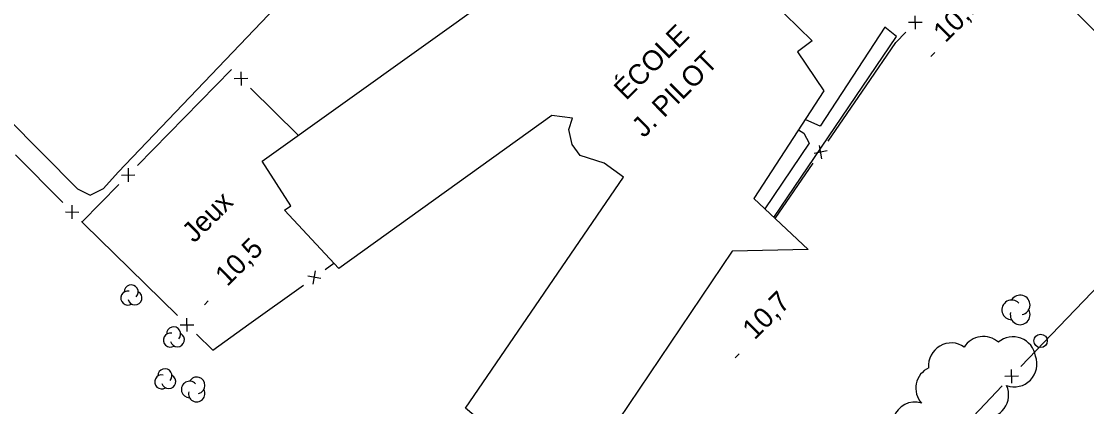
# Model space of a CAD drawing. Extents: x 381879 to 384696, y 5564785 to 5567594.
# Drawn here: x 383466.9 to 383625.9, y 5565685.5 to 5565742.9 of the extents above; entities that cross this region are included whole.
import ezdxf

# ---------------------------------------------------------------- set-up
doc = ezdxf.new("R2010")
doc.units = 0
for name, color, linetype in [('Niveau 21', 7, 'Continuous'), ('Niveau 22', 7, 'Continuous'), ('Niveau 3', 7, 'Continuous'), ('Niveau 31', 7, 'Continuous'), ('Niveau 36', 7, 'Continuous'), ('Niveau 37', 7, 'Continuous'), ('Niveau 44', 7, 'Continuous'), ('Niveau 56', 7, 'Continuous')]:
    doc.layers.add(name, color=color, linetype=linetype)

msp = doc.modelspace()

# ---------------------------------------------------------------- linework, layer by layer
at = {"layer": 'Niveau 21'}
msp.add_lwpolyline([(383460.02, 5565728.69), (383462.56, 5565729.43), (383464.75, 5565728.61), (383475.31, 5565717.96), (383477.18, 5565717), (383479.18, 5565717.99), (383481.4, 5565720.43), (383510.22, 5565750.65), (383546.58, 5565787.81), (383547.94, 5565788.46), (383549.26, 5565788.28)], dxfattribs=at)
at = {"layer": 'Niveau 22'}
for points in [[(383579.2, 5565713.7), (383597.49, 5565740.68), (383595.76, 5565742.05)], [(383595.76, 5565742.05), (383586.1, 5565727.3), (383583.98, 5565728.23), (383583.89, 5565728.3)], [(383582.88, 5565726.76), (383583.67, 5565726.26), (383584.48, 5565724.79), (383577.85, 5565714.97)]]:
    msp.add_lwpolyline(points, dxfattribs=at)
at = {"layer": 'Niveau 3'}
for p, q in [((383602.63, 5565737.71), (383603.2, 5565738.28)), ((383494.25, 5565700.69), (383494.82, 5565701.26)), ((383573.43, 5565692.79), (383574, 5565693.36))]:
    msp.add_line(p, q, dxfattribs=at)
at = {"layer": 'Niveau 31'}
msp.add_lwpolyline([(383566.57, 5565757.99), (383584.92, 5565740.02), (383582.71, 5565738.37), (383586.67, 5565732.57), (383576.21, 5565716.52), (383584.3, 5565708.91), (383573, 5565708.69), (383549.84, 5565674.36), (383542.58, 5565678.36), (383542.27, 5565677.63), (383533.19, 5565685.26), (383556.76, 5565719.68), (383553.87, 5565721.78), (383550.3, 5565722.93), (383549.09, 5565724.55), (383548.6, 5565726.82), (383549.17, 5565728.5), (383546.06, 5565728.9), (383514.31, 5565706.08), (383506.17, 5565714.76), (383507.16, 5565715.44), (383502.86, 5565722.11), (383538.25, 5565747.43)], dxfattribs=at)
at = {"layer": 'Niveau 36'}
msp.add_circle((383618.99, 5565695.3), 1, dxfattribs=at)
at = {"layer": 'Niveau 37'}
for p, q in [((383600.31, 5565741.76), (383600.29, 5565743.76)), ((383601.3, 5565742.77), (383599.3, 5565742.75)), ((383499.69, 5565735.39), (383499.71, 5565733.39)), ((383500.7, 5565734.4), (383498.7, 5565734.38)), ((383586.36, 5565722.44), (383586, 5565724.41)), ((383587.16, 5565723.61), (383585.2, 5565723.24)), ((383481.86, 5565720.02), (383483.87, 5565720.03)), ((383482.86, 5565721.03), (383482.87, 5565719.02)), ((383474.52, 5565713.51), (383474.52, 5565715.51)), ((383473.52, 5565714.51), (383475.52, 5565714.5)), ((383510.47, 5565703.77), (383510.8, 5565705.75)), ((383511.62, 5565704.6), (383509.65, 5565704.93)), ((383490.65, 5565697.68), (383492.65, 5565697.7)), ((383491.66, 5565696.69), (383491.64, 5565698.69)), ((383614.69, 5565689.01), (383614.64, 5565691.02)), ((383615.67, 5565690.04), (383613.67, 5565689.99))]:
    msp.add_line(p, q, dxfattribs=at)
for points in [[(383618.58, 5565749.91), (383625.67, 5565742.86)], [(383625.67, 5565742.86), (383632.76, 5565735.81)], [(383592.96, 5565733.32), (383597.39, 5565739.79), (383598.9, 5565741.33)], [(383498.28, 5565735.73), (383491.27, 5565728.59)], [(383508.25, 5565725.97), (383501.13, 5565732.99)], [(383587.31, 5565725.07), (383592.96, 5565733.32)], [(383491.27, 5565728.59), (383484.27, 5565721.45)], [(383466.06, 5565723.02), (383473.11, 5565715.93)], [(383579.4, 5565713.52), (383585.05, 5565721.77)], [(383481.46, 5565718.6), (383476, 5565713.03)], [(383475.93, 5565713.09), (383476.31, 5565712.71), (383483.07, 5565706.09)], [(383512.26, 5565705.93), (383513.57, 5565706.86)], [(383483.07, 5565706.09), (383490.22, 5565699.09)], [(383500.88, 5565697.78), (383509.01, 5565703.6)], [(383622.96, 5565698.68), (383625.41, 5565701.24), (383627.94, 5565703.84)], [(383493.08, 5565696.29), (383495.49, 5565693.93), (383500.88, 5565697.78)], [(383616.05, 5565691.46), (383622.96, 5565698.68)], [(383606.37, 5565681.35), (383613.28, 5565688.57)]]:
    msp.add_lwpolyline(points, dxfattribs=at)
at = {"layer": 'Niveau 44'}
for centre, radius, start, end in [((383615.94, 5565700.65), 1.47, 282.2692, 149.7262), ((383614.68, 5565699.91), 1.47, 44.1153, 269.8039), ((383615.94, 5565699.18), 1.47, 166.9368, 29.6212), ((383614.88, 5565692.52), 3.38, 8.4158, 130.5913), ((383492.04, 5565688.05), 1.23, 44.1153, 269.8039), ((383493.1, 5565688.67), 1.23, 282.2692, 149.7262), ((383493.1, 5565687.44), 1.23, 166.9368, 29.6212), ((383600.25, 5565682.79), 3.38, 73.4374, 160.3904)]:
    msp.add_arc(centre, radius, start, end, dxfattribs=at)
for centre, major_axis, ratio, start_param, end_param in [((383483.32, 5565702.59), (0.911, -0.513), 0.999989, 6.029753, 9.968762), ((383482.83, 5565701.67), (0.911, -0.513), 0.999989, 1.89021, 5.776785), ((383483.88, 5565701.71), (0.911, -0.513), 0.999989, 3.903138, 7.873013), ((383489.66, 5565696.34), (0.911, -0.513), 0.999989, 6.029753, 9.968762), ((383489.17, 5565695.42), (0.911, -0.513), 0.999989, 1.89021, 5.776785), ((383490.22, 5565695.46), (0.911, -0.513), 0.999989, 3.903138, 7.873013), ((383610.45, 5565692.57), (-3.3, -0.7), 0.999984, 3.778163, 5.513196), ((383605.66, 5565691.6), (-0.8, 3.29), 0.999701, 5.434696, 7.70745), ((383615.06, 5565691.81), (2.31, 2.46), 0.999984, 3.551515, 5.831569), ((383488.36, 5565690.1), (0.911, -0.513), 0.999989, 6.029753, 9.968762), ((383603.76, 5565688.24), (-0.44, -3.35), 0.999984, 3.722034, 5.562264), ((383487.87, 5565689.18), (0.911, -0.513), 0.999989, 1.89021, 5.776785), ((383488.92, 5565689.22), (0.911, -0.513), 0.999989, 3.903138, 7.873013), ((383610.85, 5565687.23), (1.94, 2.76), 0.999984, 3.634969, 5.750133)]:
    msp.add_ellipse(centre, major_axis=major_axis, ratio=ratio, start_param=start_param, end_param=end_param, dxfattribs=at)

# ---------------------------------------------------------------- texts
at = {"layer": 'Niveau 3'}
for s, p in [('10,8 ', (383604.78, 5565739.63)), ('10,5', (383497.65, 5565703.3)), ('10,7', (383576.31, 5565695.33))]:
    msp.add_text(s, height=3, rotation=44.7717, dxfattribs=at).set_placement(p)
at = {"layer": 'Niveau 31'}
for s, p in [('ÉCOLE', (383557.14, 5565731.04)), ('J. PILOT', (383559.8, 5565725.46))]:
    msp.add_text(s, height=3, rotation=44.7707, dxfattribs=at).set_placement(p)
at = {"layer": 'Niveau 56'}
msp.add_text('Jeux', height=3, rotation=44.7717, dxfattribs=at).set_placement((383492.72, 5565709.78))

doc.saveas('drawing.dxf')
